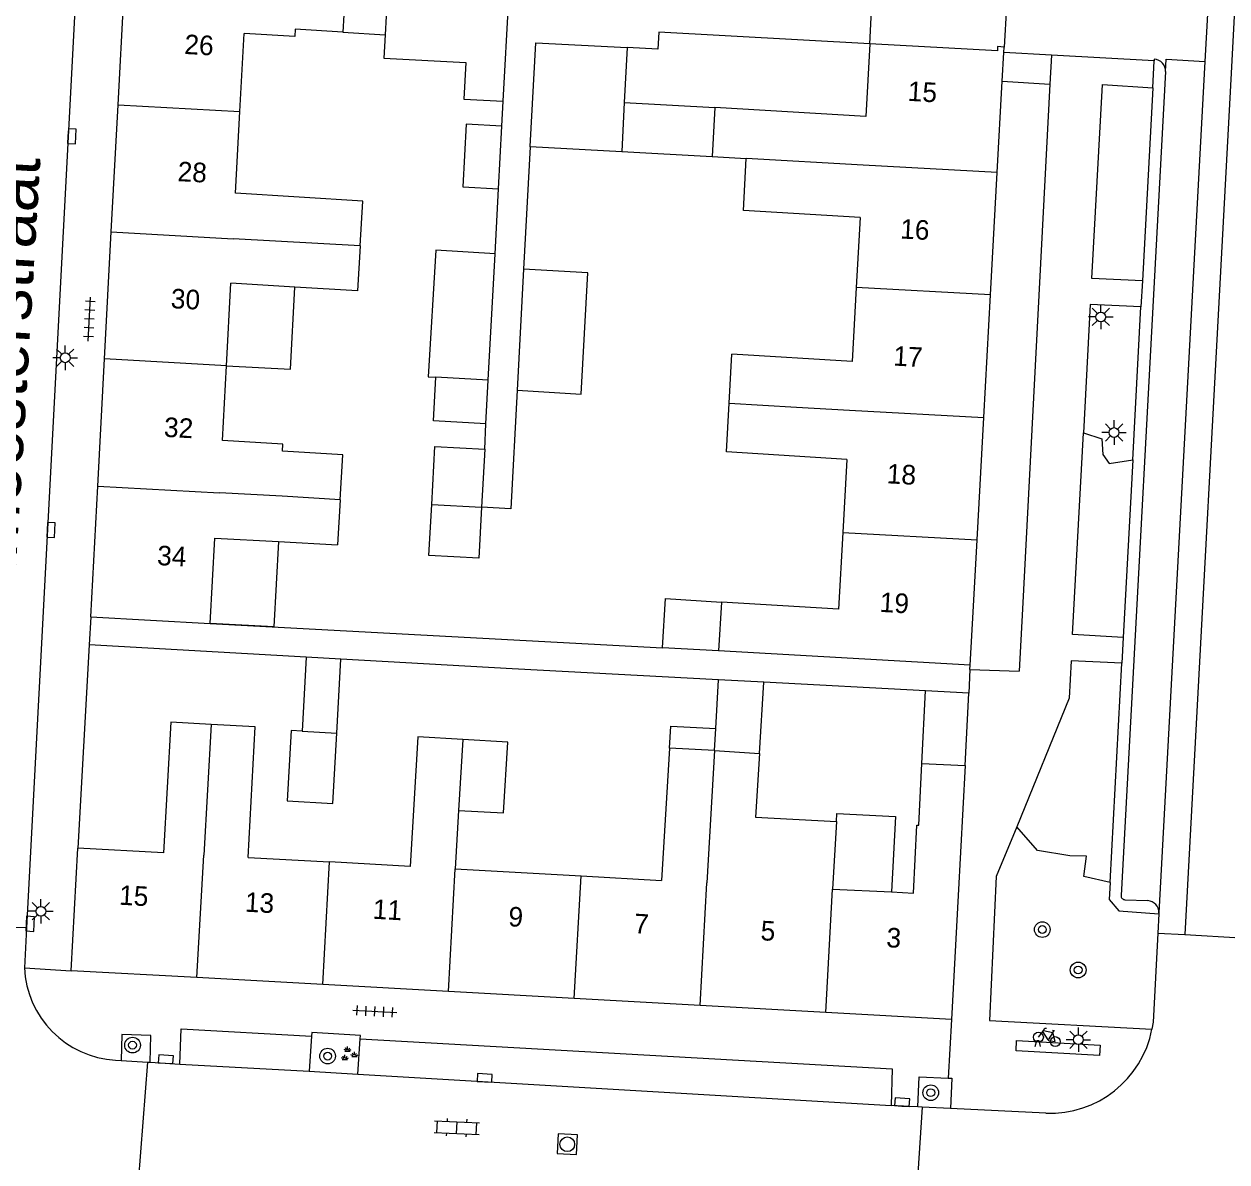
# Model space of a CAD drawing. Extents: x 132998 to 136004, y 396998 to 398512.
# Drawn here: x 133222.8 to 133284.2, y 398382.1 to 398440.2 of the extents above; entities that cross this region are included whole.
import ezdxf

# ---------------------------------------------------------------- set-up
doc = ezdxf.new("R2010")
doc.units = 0
for name, color, linetype in [('gg-afsc-erfafscheiding', 7, 'Continuous'), ('gg-afsc-muur', 7, 'Continuous'), ('gg-anno-huisnummerreeks BGT', 7, 'Continuous'), ('gg-anno-openbare ruimte label', 7, 'Continuous'), ('gg-bbg-gedigitaliseerde bebouwing', 7, 'Continuous'), ('gg-bbg-gedigitaliseerde bebouwing onder overbouw', 7, 'Continuous'), ('gg-bbg-gedigitaliseerde bijgebouw', 7, 'Continuous'), ('gg-bbg-gedigitaliseerde overbouw', 7, 'Continuous'), ('gg-bbg-hoofdgebouw', 7, 'Continuous'), ('gg-bbg-luifel en loopbrug', 7, 'Continuous'), ('gg-bbg-onder overbouw', 7, 'Continuous'), ('gg-bbg-pand overbouw', 7, 'Continuous'), ('gg-bbg-tussenscheiding', 7, 'Continuous'), ('gg-knt-verharding', 7, 'Continuous'), ('gg-knt-verharding nz', 7, 'Continuous'), ('gt-grn-groengrens', 7, 'Continuous'), ('gt-grn-weggrens', 7, 'Continuous'), ('gt-symb-boom', 7, 'Continuous'), ('gt-symb-fietsenrek', 7, 'Continuous'), ('gt-symb-groenvak', 7, 'Continuous'), ('gt-symb-klinker verharding', 7, 'Continuous'), ('gt-symb-kolk', 7, 'Continuous'), ('gt-symb-lichtmast', 7, 'Continuous'), ('gt-symb-rioolschacht', 7, 'Continuous'), ('gt-symb-tegel verharding', 7, 'Continuous')]:
    doc.layers.add(name, color=color, linetype=linetype)

# ---------------------------------------------------------------- blocks, each defined once
blk = doc.blocks.new('gt0-KOLK')
at = {"layer": 'gt-symb-kolk'}
blk.add_lwpolyline([(0, 0), (0.375, 0), (0.375, 0.4), (-0.375, 0.4), (-0.375, 0), (0, 0)], dxfattribs=at)
blk = doc.blocks.new('gt0-LMAST')
at = {"layer": 'gt-symb-lichtmast'}
for p, q in [((-0.005, 0.246), (-0.005, 0.621)), ((-0.182, 0.173), (-0.447, 0.438)), ((0.172, 0.173), (0.437, 0.438)), ((-0.255, -0.004), (-0.63, -0.004)), ((-0.182, -0.181), (-0.447, -0.446)), ((-0.005, -0.254), (-0.005, -0.629)), ((0.437, -0.446), (0.172, -0.181)), ((0.245, -0.004), (0.62, -0.004))]:
    blk.add_line(p, q, dxfattribs=at)
blk.add_circle((-0.005, -0.004), 0.25, dxfattribs=at)
blk = doc.blocks.new('gt0-TEG1')
at = {"layer": 'gt-symb-tegel verharding'}
for p, q in [((-1.125, 0), (1.125, 0)), ((-0.9, -0.25), (-0.9, 0.25)), ((-0.45, -0.25), (-0.45, 0.25)), ((0, -0.25), (0, 0.25)), ((0.45, -0.25), (0.45, 0.25)), ((0.9, -0.25), (0.9, 0.25))]:
    blk.add_line(p, q, dxfattribs=at)
blk = doc.blocks.new('gt0-BOOM')
at = {"layer": 'gt-symb-boom'}
for radius in [0.4, 0.2]:
    blk.add_circle((0, 0), radius, dxfattribs=at)
blk = doc.blocks.new('gt0-FREK')
at = {"layer": 'gt-symb-fietsenrek'}
for p, q in [((0.259, 0.762), (0.294, 0.823)), ((0.54, 0.335), (0.259, 0.762)), ((0.294, 0.823), (0.767, 0.714)), ((0.767, 0.714), (0.54, 0.335)), ((0.757, 0.841), (0.866, 0.816)), ((0.767, 0.714), (0.84, 0.822)), ((0.895, 0.252), (0.767, 0.714))]:
    blk.add_line(p, q, dxfattribs=at)
for points in [[(0.036, 0.476), (0.228, 0.708), (0.259, 0.762)], [(0.294, 0.823), (0.36, 0.937), (0.452, 0.935)], [(-0.124, 0), (-0.047, 0.312), (0.053, 0.312), (0.12, 0)], [(0.54, 0.335), (0.555, 0.305), (0.895, 0.252)]]:
    blk.add_lwpolyline(points, dxfattribs=at)
for centre in [(0.036, 0.476), (0.895, 0.252)]:
    blk.add_circle(centre, 0.252, dxfattribs=at)
blk = doc.blocks.new('gt0-RS')
at = {"layer": 'gt-symb-rioolschacht'}
blk.add_lwpolyline([(-0.5, -0.5), (0.5, -0.5), (0.5, 0.5), (-0.5, 0.5)], close=True, dxfattribs=at)
blk.add_circle((0, 0), 0.375, dxfattribs=at)
blk = doc.blocks.new('gt0-KL1')
at = {"layer": 'gt-symb-klinker verharding'}
for p, q in [((-1.15, 0.3), (1.15, 0.3)), ((-1, -0.3), (-1, 0.3)), ((-0.5, 0.3), (-0.5, 0.45)), ((0, -0.3), (0, 0.3)), ((0.5, 0.3), (0.5, 0.45)), ((1, -0.3), (1, 0.3)), ((-1.15, -0.3), (1.15, -0.3)), ((-0.5, -0.45), (-0.5, -0.3)), ((0.5, -0.45), (0.5, -0.3))]:
    blk.add_line(p, q, dxfattribs=at)
blk = doc.blocks.new('gt0-GRVAK')
at = {"layer": 'gt-symb-groenvak'}
for p, q in [((-0.11, 0.189), (-0.228, 0.24)), ((-0.182, 0.153), (0.088, 0.153)), ((-0.091, 0.211), (-0.156, 0.322)), ((-0.047, 0.214), (-0.047, 0.393)), ((-0.004, 0.211), (0.061, 0.322)), ((0.015, 0.189), (0.133, 0.24)), ((0.262, -0.052), (0.197, 0.059)), ((0.305, -0.049), (0.305, 0.13)), ((0.349, -0.052), (0.414, 0.059)), ((-0.245, -0.228), (-0.363, -0.177)), ((-0.318, -0.264), (-0.047, -0.264)), ((-0.226, -0.206), (-0.291, -0.095)), ((-0.183, -0.203), (-0.183, -0.024)), ((-0.139, -0.206), (-0.074, -0.095)), ((-0.12, -0.228), (-0.002, -0.177)), ((0.243, -0.074), (0.125, -0.023)), ((0.17, -0.11), (0.441, -0.11)), ((0.368, -0.074), (0.486, -0.023))]:
    blk.add_line(p, q, dxfattribs=at)

msp = doc.modelspace()

# ---------------------------------------------------------------- linework, layer by layer
at = {"layer": 'gg-afsc-erfafscheiding'}
for p, q in [((133247.2, 398435.018), (133247.268, 398436.29)), ((133248.65, 398433.955), (133248.317, 398427.703)), ((133248.65, 398433.955), (133248.651, 398433.979)), ((133246.854, 398428.502), (133247.03, 398431.812)), ((133246.328, 398418.52), (133246.393, 398419.818)), ((133232.32, 398409.622), (133255.407, 398408.376)), ((133237.216, 398407.908), (133226.13, 398408.537)), ((133247.736, 398407.311), (133238.982, 398407.808)), ((133258.264, 398406.746), (133247.736, 398407.311)), ((133268.828, 398406.179), (133260.577, 398406.622))]:
    msp.add_line(p, q, dxfattribs=at)
for points in [[(133265.979, 398439.208), (133255.213, 398439.806), (133255.167, 398438.939), (133253.602, 398439.022)], [(133247.988, 398421.537), (133247.665, 398415.476), (133246.167, 398415.556)]]:
    msp.add_lwpolyline(points, dxfattribs=at)
at = {"layer": 'gg-afsc-muur'}
msp.add_line((133226.13, 398408.537), (133225.561, 398398.16), dxfattribs=at)
at = {"layer": 'gg-bbg-gedigitaliseerde bebouwing'}
for p, q in [((133239.211, 398441.969), (133239.079, 398439.814)), ((133233.836, 398435.757), (133234.047, 398439.746)), ((133239.079, 398439.814), (133236.656, 398439.962)), ((133265.979, 398439.208), (133265.775, 398435.498)), ((133258.073, 398435.956), (133257.94, 398433.456)), ((133265.775, 398435.498), (133258.073, 398435.956)), ((133233.614, 398431.588), (133233.836, 398435.757)), ((133257.94, 398433.456), (133259.677, 398433.367)), ((133265.491, 398430.343), (133265.296, 398426.771)), ((133233.144, 398422.785), (133233.369, 398426.995)), ((133236.643, 398426.794), (133233.369, 398426.995)), ((133265.296, 398426.771), (133265.089, 398422.996)), ((133258.812, 398420.876), (133258.949, 398423.372)), ((133265.089, 398422.996), (133258.949, 398423.372)), ((133232.944, 398418.972), (133233.144, 398422.785)), ((133258.675, 398418.379), (133258.812, 398420.876)), ((133264.815, 398418.003), (133258.675, 398418.379)), ((133264.815, 398418.003), (133264.609, 398414.269)), ((133238.948, 398415.944), (133238.808, 398413.646)), ((133235.799, 398413.806), (133238.808, 398413.646)), ((133264.609, 398414.269), (133264.394, 398410.351)), ((133264.394, 398410.351), (133258.42, 398410.717)), ((133271.11, 398407.49), (133258.268, 398408.222)), ((133255.762, 398403.262), (133255.35, 398396.509)), ((133258.052, 398403.132), (133255.762, 398403.262)), ((133258.052, 398403.132), (133260.348, 398402.991)), ((133268.644, 398402.476), (133270.852, 398402.366)), ((133244.999, 398400.077), (133244.827, 398397.092)), ((133264.281, 398399.51), (133264.089, 398396.069)), ((133234.249, 398397.679), (133238.407, 398397.448)), ((133244.827, 398397.092), (133251.247, 398396.737)), ((133251.247, 398396.737), (133255.35, 398396.509)), ((133264.089, 398396.069), (133267.09, 398395.918))]:
    msp.add_line(p, q, dxfattribs=at)
for points in [[(133236.656, 398439.962), (133236.633, 398439.588), (133234.047, 398439.746)], [(133265.491, 398430.343), (133259.534, 398430.707), (133259.677, 398433.367)], [(133239.968, 398428.895), (133240.109, 398431.19), (133233.614, 398431.588)], [(133239.968, 398428.895), (133239.828, 398426.599), (133236.643, 398426.794)], [(133236.006, 398418.428), (133236.027, 398418.783), (133232.944, 398418.972)], [(133238.948, 398415.944), (133239.089, 398418.239), (133236.006, 398418.428)], [(133232.32, 398409.622), (133232.552, 398413.979), (133235.799, 398413.806)], [(133232.357, 398404.472), (133230.311, 398404.584), (133229.934, 398397.913)], [(133234.249, 398397.679), (133234.618, 398404.347), (133232.357, 398404.472)], [(133245.208, 398403.698), (133242.915, 398403.839), (133242.526, 398397.22), (133238.407, 398397.448)], [(133260.348, 398402.991), (133260.151, 398399.739), (133264.281, 398399.51)], [(133267.09, 398395.918), (133268.214, 398395.861), (133268.388, 398399.33), (133268.484, 398399.326), (133268.644, 398402.476)]]:
    msp.add_lwpolyline(points, dxfattribs=at)
at = {"layer": 'gg-bbg-gedigitaliseerde bebouwing onder overbouw'}
msp.add_line((133272.5, 398438.85), (133265.979, 398439.208), dxfattribs=at)
at = {"layer": 'gg-bbg-gedigitaliseerde bijgebouw'}
for p, q in [((133241.359, 398441.848), (133241.243, 398439.681)), ((133247.268, 398436.29), (133247.552, 398441.542)), ((133247.03, 398431.812), (133247.2, 398435.018)), ((133246.512, 398422.046), (133246.854, 398428.502)), ((133246.512, 398422.046), (133243.84, 398422.194)), ((133246.328, 398418.52), (133246.167, 398415.556)), ((133258.268, 398408.222), (133255.407, 398408.376)), ((133237.007, 398404.123), (133238.772, 398404.03))]:
    msp.add_line(p, q, dxfattribs=at)
for points in [[(133241.243, 398439.681), (133241.178, 398438.482), (133245.372, 398438.255), (133245.271, 398436.398), (133247.268, 398436.29)], [(133247.2, 398435.018), (133245.379, 398435.119), (133245.208, 398431.913), (133247.03, 398431.812)], [(133246.854, 398428.502), (133243.838, 398428.674), (133243.444, 398422.216), (133243.84, 398422.194)], [(133243.622, 398415.692), (133243.783, 398418.666), (133246.328, 398418.52)], [(133246.167, 398415.556), (133246.029, 398412.966), (133243.484, 398413.101), (133243.622, 398415.692)], [(133255.407, 398408.376), (133255.561, 398410.892), (133258.42, 398410.717)], [(133237.007, 398404.123), (133236.452, 398404.154), (133236.253, 398400.568)], [(133236.253, 398400.568), (133238.573, 398400.439), (133238.772, 398404.03)], [(133244.999, 398400.077), (133247.295, 398399.956), (133247.506, 398403.557), (133245.208, 398403.698)]]:
    msp.add_lwpolyline(points, dxfattribs=at)
at = {"layer": 'gg-bbg-gedigitaliseerde overbouw'}
msp.add_line((133265.979, 398439.208), (133266.116, 398441.7), dxfattribs=at)
at = {"layer": 'gg-bbg-hoofdgebouw'}
for p, q in [((133227.613, 398436.101), (133227.96, 398442.602)), ((133272.824, 398438.766), (133272.84, 398439.05)), ((133272.744, 398437.302), (133272.824, 398438.766)), ((133272.489, 398432.645), (133272.744, 398437.302)), ((133227.268, 398429.62), (133227.613, 398436.101)), ((133272.146, 398426.395), (133272.489, 398432.645)), ((133226.922, 398423.129), (133227.268, 398429.62)), ((133271.803, 398420.144), (133272.146, 398426.395)), ((133226.575, 398416.629), (133226.922, 398423.129)), ((133271.461, 398413.894), (133271.803, 398420.144)), ((133226.22, 398409.97), (133226.575, 398416.629)), ((133271.276, 398410.511), (133271.461, 398413.894)), ((133271.11, 398407.49), (133271.276, 398410.511)), ((133226.22, 398409.97), (133232.32, 398409.622)), ((133225.22, 398391.9), (133225.561, 398398.16)), ((133229.934, 398397.913), (133225.561, 398398.16)), ((133231.64, 398391.544), (133225.22, 398391.9)), ((133238.06, 398391.189), (133231.64, 398391.544)), ((133244.48, 398390.833), (133238.06, 398391.189)), ((133250.9, 398390.477), (133244.48, 398390.833)), ((133257.32, 398390.121), (133250.9, 398390.477)), ((133263.74, 398389.766), (133257.32, 398390.121)), ((133270.16, 398389.41), (133263.74, 398389.766))]:
    msp.add_line(p, q, dxfattribs=at)
msp.add_lwpolyline([(133270.852, 398402.366), (133270.498, 398395.746), (133270.16, 398389.41)], dxfattribs=at)
at = {"layer": 'gg-bbg-luifel en loopbrug'}
for p, q in [((133239.079, 398439.814), (133241.243, 398439.681)), ((133253.602, 398439.022), (133253.453, 398436.216)), ((133253.453, 398436.216), (133253.32, 398433.716)), ((133253.453, 398436.216), (133258.073, 398435.956)), ((133248.651, 398433.979), (133253.32, 398433.716)), ((133253.32, 398433.716), (133257.94, 398433.456)), ((133248.317, 398427.703), (133247.988, 398421.537)), ((133246.393, 398419.818), (133246.512, 398422.046)), ((133237.216, 398407.908), (133237.007, 398404.123)), ((133238.982, 398407.808), (133237.216, 398407.908)), ((133238.772, 398404.03), (133238.982, 398407.808)), ((133258.119, 398404.262), (133258.264, 398406.746)), ((133260.577, 398406.622), (133258.264, 398406.746)), ((133260.348, 398402.991), (133260.577, 398406.622)), ((133268.644, 398402.476), (133268.828, 398406.179)), ((133271.035, 398406.061), (133268.828, 398406.179)), ((133270.852, 398402.366), (133271.035, 398406.061)), ((133258.052, 398403.132), (133258.119, 398404.262))]:
    msp.add_line(p, q, dxfattribs=at)
for points in [[(133248.651, 398433.979), (133248.933, 398439.271), (133253.602, 398439.022)], [(133247.988, 398421.537), (133251.258, 398421.338), (133251.588, 398427.523), (133248.317, 398427.703)], [(133233.144, 398422.785), (133236.419, 398422.604), (133236.643, 398426.794)], [(133246.393, 398419.818), (133243.717, 398419.966), (133243.84, 398422.194)], [(133235.799, 398413.806), (133235.567, 398409.447), (133232.32, 398409.622)], [(133255.762, 398403.262), (133255.821, 398404.384), (133258.119, 398404.262)], [(133264.281, 398399.51), (133264.3, 398399.922), (133267.294, 398399.763), (133267.09, 398395.918)]]:
    msp.add_lwpolyline(points, dxfattribs=at)
at = {"layer": 'gg-bbg-onder overbouw'}
msp.add_lwpolyline([(133272.84, 398439.05), (133272.51, 398439.07), (133272.5, 398438.85)], dxfattribs=at)
at = {"layer": 'gg-bbg-pand overbouw'}
msp.add_line((133272.96, 398441.12), (133272.84, 398439.05), dxfattribs=at)
at = {"layer": 'gg-bbg-tussenscheiding'}
for p, q in [((133227.613, 398436.101), (133233.836, 398435.757)), ((133265.639, 398433.021), (133259.677, 398433.367)), ((133272.489, 398432.645), (133265.639, 398433.021)), ((133227.268, 398429.62), (133233.49, 398429.266)), ((133239.968, 398428.895), (133233.49, 398429.266)), ((133272.146, 398426.395), (133265.296, 398426.771)), ((133233.144, 398422.785), (133226.922, 398423.129)), ((133264.953, 398420.519), (133271.803, 398420.144)), ((133226.575, 398416.629), (133232.798, 398416.295)), ((133243.622, 398415.692), (133246.167, 398415.556)), ((133264.609, 398414.269), (133271.461, 398413.894)), ((133258.42, 398410.717), (133258.268, 398408.222)), ((133232.357, 398404.472), (133231.987, 398397.804)), ((133245.208, 398403.698), (133244.999, 398400.077)), ((133258.052, 398403.132), (133257.667, 398396.381)), ((133231.64, 398391.544), (133231.987, 398397.804)), ((133238.06, 398391.189), (133238.407, 398397.448)), ((133244.48, 398390.833), (133244.827, 398397.092)), ((133250.9, 398390.477), (133251.247, 398396.737)), ((133257.32, 398390.121), (133257.667, 398396.381)), ((133263.74, 398389.766), (133264.089, 398396.069))]:
    msp.add_line(p, q, dxfattribs=at)
for points in [[(133258.812, 398420.876), (133262.247, 398420.666), (133264.953, 398420.519)], [(133238.948, 398415.944), (133235.983, 398416.125), (133232.798, 398416.295)]]:
    msp.add_lwpolyline(points, dxfattribs=at)
at = {"layer": 'gg-knt-verharding'}
for p, q in [((133227.014, 398471.382), (133222.94, 398394.082)), ((133275.259, 398438.633), (133272.824, 398438.766)), ((133275.259, 398438.633), (133275.181, 398437.151)), ((133280.505, 398438.346), (133275.259, 398438.633)), ((133280.509, 398438.426), (133280.505, 398438.346)), ((133281.082, 398437.797), (133278.811, 398395.737)), ((133275.181, 398437.151), (133273.774, 398410.379)), ((133277.871, 398437.131), (133280.43, 398436.976)), ((133280.43, 398436.976), (133279.9, 398427.111)), ((133279.41, 398417.979), (133279.829, 398425.785)), ((133279.41, 398417.979), (133278.924, 398408.916)), ((133273.774, 398410.379), (133273.607, 398407.193)), ((133271.098, 398407.27), (133271.035, 398406.061)), ((133271.098, 398407.27), (133271.11, 398407.49)), ((133271.098, 398407.27), (133273.607, 398407.193)), ((133278.252, 398396.397), (133278.853, 398407.592)), ((133279.01, 398395.523), (133280.181, 398395.475)), ((133280.744, 398394.803), (133280.691, 398393.819)), ((133280.747, 398394.855), (133280.744, 398394.803)), ((133222.94, 398394.082), (133217.912, 398394.231)), ((133222.94, 398394.082), (133222.833, 398392.049)), ((133280.691, 398393.819), (133282.063, 398393.742)), ((133282.063, 398393.742), (133284.904, 398393.583)), ((133237.489, 398388.56), (133237.369, 398386.764)), ((133239.845, 398386.617), (133239.979, 398388.419)), ((133227.49, 398387.328), (133227.765, 398387.312)), ((133227.765, 398387.312), (133229.132, 398387.232)), ((133228.657, 398381.102), (133229.132, 398387.232)), ((133229.132, 398387.232), (133229.249, 398387.225)), ((133229.249, 398387.225), (133230.77, 398387.136)), ((133237.369, 398386.764), (133239.845, 398386.617)), ((133268.012, 398384.963), (133267.071, 398385.018)), ((133268.431, 398384.943), (133268.012, 398384.963)), ((133268.655, 398384.932), (133268.275, 398378.882)), ((133268.655, 398384.932), (133268.431, 398384.943)), ((133270.101, 398384.863), (133268.655, 398384.932)), ((133274.977, 398384.628), (133270.101, 398384.863))]:
    msp.add_line(p, q, dxfattribs=at)
for points in [[(133279.9, 398427.111), (133277.313, 398427.238), (133277.871, 398437.131)], [(133279.829, 398425.785), (133277.236, 398425.9), (133276.886, 398419.354)], [(133278.924, 398408.916), (133276.337, 398409.068), (133276.886, 398419.354)], [(133278.853, 398407.592), (133276.261, 398407.713), (133276.17, 398405.806), (133273.483, 398399.251)], [(133273.483, 398399.251), (133272.438, 398396.702), (133272.098, 398389.365), (133280.389, 398388.912)], [(133278.252, 398396.397), (133278.206, 398395.537), (133278.696, 398394.957), (133280.744, 398394.803)], [(133280.691, 398393.819), (133280.446, 398389.269), (133280.389, 398388.912)], [(133229.249, 398387.225), (133229.293, 398388.597), (133227.809, 398388.645), (133227.765, 398387.312)], [(133230.77, 398387.136), (133230.841, 398388.936), (133237.489, 398388.56)], [(133239.979, 398388.419), (133239.99, 398388.593), (133237.501, 398388.749), (133237.489, 398388.56)], [(133239.979, 398388.419), (133267.129, 398386.885), (133267.071, 398385.018)], [(133268.431, 398384.943), (133268.506, 398386.489), (133269.994, 398386.419)], [(133269.994, 398386.419), (133270.175, 398386.411), (133270.101, 398384.863)]]:
    msp.add_lwpolyline(points, dxfattribs=at)
for centre, radius, start, end in [((133280.472, 398437.817), 0.61, 358.11037, 86.55478), ((133279.009, 398395.722), 0.199, 175.52566, 270.31425), ((133280.132, 398394.862), 0.615, 359.32923, 85.45688), ((133227.781, 398392.273), 4.953, 182.58643, 266.63156), ((133275.181, 398389.93), 5.306, 267.79301, 348.93545)]:
    msp.add_arc(centre, radius, start, end, dxfattribs=at)
at = {"layer": 'gg-knt-verharding nz'}
for p, q in [((133283.218, 398440.729), (133283.088, 398438.315)), ((133283.088, 398438.315), (133280.747, 398394.855)), ((133230.77, 398387.136), (133237.369, 398386.764)), ((133239.845, 398386.617), (133267.071, 398385.018))]:
    msp.add_line(p, q, dxfattribs=at)
for points in [[(133285.589, 398459.662), (133284.434, 398437.725), (133282.063, 398393.742)], [(133281.082, 398437.797), (133281.117, 398438.424), (133283.088, 398438.315)], [(133277.719, 398387.574), (133273.451, 398387.809), (133273.482, 398388.338), (133277.749, 398388.103), (133277.719, 398387.574)]]:
    msp.add_lwpolyline(points, dxfattribs=at)
at = {"layer": 'gt-grn-groengrens'}
msp.add_line((133272.744, 398437.302), (133275.181, 398437.151), dxfattribs=at)
for points in [[(133276.886, 398419.354), (133277.838, 398419.046), (133277.885, 398418.245), (133278.204, 398417.787), (133279.41, 398417.979)], [(133278.252, 398396.397), (133276.914, 398396.709), (133277.039, 398397.746), (133276.196, 398397.769), (133274.548, 398398.043), (133273.483, 398399.251)]]:
    msp.add_lwpolyline(points, dxfattribs=at)
at = {"layer": 'gt-grn-weggrens'}
for p, q in [((133280.43, 398436.976), (133280.505, 398438.346)), ((133279.9, 398427.111), (133279.829, 398425.785)), ((133226.22, 398409.97), (133226.13, 398408.537)), ((133278.924, 398408.916), (133278.853, 398407.592)), ((133222.833, 398392.049), (133225.22, 398391.9)), ((133270.16, 398389.41), (133269.994, 398386.419))]:
    msp.add_line(p, q, dxfattribs=at)

# ---------------------------------------------------------------- block references
at = {"layer": 'gt-symb-boom'}
for p in [(133274.791, 398393.999), (133276.622, 398391.935), (133228.35, 398388.099), (133238.31, 398387.539), (133269.098, 398385.671)]:
    msp.add_blockref('gt0-BOOM', p, dxfattribs=at)
at = {"layer": 'gt-symb-fietsenrek'}
msp.add_blockref('gt0-FREK', (133274.556, 398388.028), dxfattribs=at)
at = {"layer": 'gt-symb-groenvak'}
msp.add_blockref('gt0-GRVAK', (133239.377, 398387.631), dxfattribs=at)
at = {"layer": 'gt-symb-klinker verharding', "rotation": -2.8080530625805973}
msp.add_blockref('gt0-KL1', (133244.906, 398383.887), dxfattribs=at)
at = {"layer": 'gt-symb-kolk'}
for p, rotation in [((133225.055, 398434.508), -93.15439218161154), ((133223.992, 398414.401), -92.52190794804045), ((133222.927, 398394.303), -93.03686894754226), ((133230.041, 398387.179), -2.979673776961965), ((133246.317, 398386.229), -3.3260736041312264), ((133267.625, 398384.988), -3.383287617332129)]:
    msp.add_blockref('gt0-KOLK', p, dxfattribs=dict(at, rotation=rotation))
at = {"layer": 'gt-symb-lichtmast'}
for p in [(133277.783, 398425.274), (133224.919, 398423.192), (133278.46, 398419.376), (133223.676, 398394.937), (133276.638, 398388.381)]:
    msp.add_blockref('gt0-LMAST', p, dxfattribs=at)
at = {"layer": 'gt-symb-rioolschacht', "rotation": -2.865265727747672}
msp.add_blockref('gt0-RS', (133250.544, 398383.04), dxfattribs=at)
at = {"layer": 'gt-symb-tegel verharding'}
for p, rotation in [((133226.149, 398425.165), 86.96313105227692), ((133240.719, 398389.822), -3.154392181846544)]:
    msp.add_blockref('gt0-TEG1', p, dxfattribs=dict(at, rotation=rotation))

# ---------------------------------------------------------------- texts
at = {"layer": 'gg-anno-huisnummerreeks BGT'}
for s, rotation, p in [('26', 357, (133230.98, 398438.698)), ('15', 356.8, (133267.905, 398436.307)), ('28', 357, (133230.634, 398432.207)), ('16', 356.8, (133267.519, 398429.28)), ('30', 357, (133230.288, 398425.721)), ('17', 356.8, (133267.163, 398422.793)), ('32', 357, (133229.938, 398419.156)), ('18', 356.8, (133266.835, 398416.782)), ('34', 357, (133229.589, 398412.609)), ('19', 356.8, (133266.475, 398410.219)), ('15', 356.8, (133227.648, 398395.271)), ('13', 356.8, (133234.068, 398394.915)), ('11', 356.8, (133240.595, 398394.554)), ('9', 356.8, (133247.517, 398394.171)), ('7', 356.8, (133253.933, 398393.815)), ('5', 356.8, (133260.393, 398393.457)), ('3', 356.8, (133266.814, 398393.102))]:
    msp.add_text(s, height=1, rotation=rotation, dxfattribs=at).set_placement(p)
at = {"layer": 'gg-anno-openbare ruimte label'}
msp.add_text('Weefmeesterstraat', height=2.5, rotation=86.6, dxfattribs=at).set_placement((133221.969, 398405.176))

doc.saveas('drawing.dxf')
